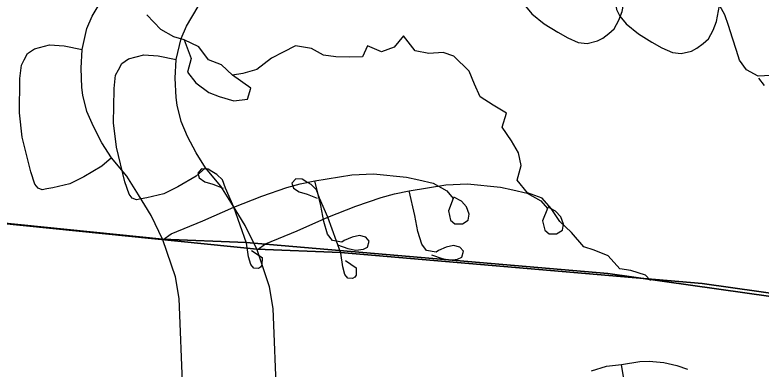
# Model space of a CAD drawing. Extents: x -38.2 to 41.9, y -4 to 24.9.
# Drawn here: x 2.926 to 3.612, y 16.466 to 16.791 of the extents above; entities that cross this region are included whole.
import ezdxf

# ---------------------------------------------------------------- set-up
doc = ezdxf.new("R2010")
doc.units = 0
for name, color, linetype in [('GM_X_City_Street', 7, 'Continuous'), ('GM_X_Interchange_Ramps', 7, 'Continuous'), ('GM_X_Interstate_Location', 7, 'Continuous'), ('GM_X_Minor_Lake', 7, 'Continuous'), ('GM_X_Minor_River', 7, 'Continuous'), ('GM_X_State_Location', 7, 'Continuous'), ('GM_X_Township_Road', 7, 'Continuous'), ('SH_Cut_Line', 7, 'Continuous')]:
    doc.layers.add(name, color=color, linetype=linetype)

msp = doc.modelspace()

# ---------------------------------------------------------------- linework, layer by layer
at = {"layer": 'GM_X_City_Street'}
msp.add_line((3.13914, 16.58152), (3.12743, 16.61466), dxfattribs=at)
for points in [[(3.40144, 16.84184), (3.39852, 16.83585), (3.39336, 16.82538), (3.39197, 16.82024), (3.39138, 16.81469), (3.39138, 16.81073), (3.39237, 16.80519), (3.39534, 16.79906), (3.40127, 16.79193), (3.41255, 16.78264), (3.42501, 16.77511), (3.43411, 16.76997), (3.4438, 16.76561), (3.45192, 16.76462), (3.4614, 16.767), (3.46636, 16.76957), (3.47189, 16.77392), (3.47684, 16.77828), (3.48119, 16.7862), (3.48416, 16.79411), (3.487, 16.80867)], [(3.62627, 16.73551), (3.60907, 16.73486), (3.5982, 16.74054), (3.59187, 16.74931), (3.58896, 16.7584), (3.58555, 16.76957), (3.58167, 16.7812), (3.57825, 16.79101), (3.57369, 16.79921), (3.56663, 16.81038), (3.55626, 16.8254)], [(2.93099, 16.73159), (2.93101, 16.73268), (2.93231, 16.74488), (2.93491, 16.74982), (2.93802, 16.75553), (2.94425, 16.75968), (2.95826, 16.76358), (2.9715, 16.76254), (2.98811, 16.75917)], [(2.95578, 16.63132), (2.95151, 16.63062), (2.94762, 16.63192), (2.94477, 16.63582), (2.94088, 16.64698), (2.93309, 16.67866), (2.93049, 16.70099), (2.93099, 16.73159)], [(3.6094, 16.73291), (3.61459, 16.72609)], [(3.01502, 16.65985), (3.00628, 16.65218), (2.98967, 16.64231), (2.97669, 16.63608), (2.96112, 16.63218), (2.95578, 16.63132)], [(3.12743, 16.61466), (3.11978, 16.63192), (3.11695, 16.63977), (3.11193, 16.64447), (3.10723, 16.6473), (3.10378, 16.6495), (3.09782, 16.64981), (3.09437, 16.64573), (3.09563, 16.64134), (3.10096, 16.63789), (3.10817, 16.63569), (3.11758, 16.63192)], [(3.06229, 16.58471), (3.07004, 16.59019), (3.09908, 16.60216), (3.12743, 16.61466), (3.15302, 16.62471), (3.17623, 16.63255), (3.18846, 16.63601), (3.20195, 16.63883), (3.23582, 16.64416), (3.25558, 16.6451), (3.286, 16.64196), (3.29729, 16.63977), (3.31046, 16.63663), (3.32301, 16.62942), (3.32897, 16.62252), (3.32457, 16.61122), (3.32646, 16.60274), (3.33053, 16.59929), (3.33743, 16.59929), (3.34277, 16.60274), (3.3437, 16.60808), (3.34119, 16.61498), (3.33649, 16.62), (3.32959, 16.62377)], [(3.22265, 16.58015), (3.23222, 16.57657), (3.23954, 16.57519), (3.24646, 16.57597), (3.25024, 16.57796), (3.25181, 16.58329), (3.24868, 16.58705), (3.24272, 16.58863), (3.23613, 16.58705), (3.22892, 16.58392), (3.22673, 16.58235), (3.21794, 16.58392), (3.21355, 16.58988), (3.2101, 16.60149), (3.20728, 16.61623), (3.20195, 16.63883)], [(3.0805, 16.44636), (3.07717, 16.53069), (3.07386, 16.55063), (3.06229, 16.58471)], [(3.14357, 16.57491), (3.15346, 16.56826), (3.15331, 16.56142), (3.15207, 16.55953), (3.15008, 16.55845), (3.14572, 16.55861), (3.14296, 16.56204), (3.14106, 16.5689), (3.13914, 16.58152)], [(3.45606, 16.46452), (3.46984, 16.46879), (3.48336, 16.47038), (3.50047, 16.47316), (3.5089, 16.47345), (3.52225, 16.47209), (3.5343, 16.46927), (3.54423, 16.46599)], [(3.49834, 16.33422), (3.50143, 16.34364), (3.50164, 16.34998), (3.50122, 16.35822), (3.49768, 16.38252), (3.48734, 16.4457), (3.48336, 16.47038)]]:
    msp.add_lwpolyline(points, dxfattribs=at)
at = {"layer": 'GM_X_Interchange_Ramps'}
for points in [[(2.15692, 17.57038), (2.14864, 17.15564), (2.14843, 17.14553), (2.14848, 17.13574), (2.14895, 17.07304), (2.15212, 16.66636), (2.52277, 16.63419), (2.8019, 16.61155), (3.06207, 16.58524), (3.13892, 16.58206), (3.47102, 16.55384), (3.87433, 16.4969), (3.89084, 16.50494), (3.9086, 16.50768), (3.92382, 16.50543), (3.97781, 16.50194), (4.12565, 16.4908), (4.1951, 16.48569), (4.27379, 16.48003), (4.43147, 16.4679)], [(2.2434, 17.56119), (2.23512, 17.14645), (2.23491, 17.13634), (2.23496, 17.12655), (2.23543, 17.06385), (2.2386, 16.65717), (2.60925, 16.625), (2.88837, 16.60236), (3.14855, 16.57605), (3.22539, 16.57287), (3.5575, 16.54466), (3.9608, 16.48771), (3.97732, 16.49575), (3.99508, 16.49849), (4.0103, 16.49624), (4.06429, 16.49275), (4.21213, 16.48161), (4.28158, 16.4765), (4.36026, 16.47084)], [(4.43147, 16.4679), (4.27379, 16.48003), (4.1951, 16.48569), (4.12565, 16.4908), (3.97781, 16.50194), (3.92382, 16.50543), (3.9086, 16.50768), (3.89084, 16.50494), (3.87433, 16.4969), (3.47102, 16.55384), (3.13892, 16.58206), (3.06207, 16.58524), (2.8019, 16.61155), (2.52277, 16.63419), (2.15212, 16.66636), (2.13277, 15.83102), (2.13337, 15.49512), (2.13351, 15.41669), (2.13034, 14.17222), (2.13032, 14.16256), (2.1, 14.16362), (2.1, 14.1), (6.31263, 14.1)], [(4.36026, 16.47084), (4.28158, 16.4765), (4.21213, 16.48161), (4.06429, 16.49275), (4.0103, 16.49624), (3.99508, 16.49849), (3.97732, 16.49575), (3.9608, 16.48771), (3.5575, 16.54466), (3.22539, 16.57287), (3.14855, 16.57605), (2.88837, 16.60236), (2.60925, 16.625), (2.2386, 16.65717), (2.21925, 15.82183), (2.21985, 15.48593), (2.21999, 15.40751), (2.21682, 14.16303), (2.2168, 14.15337), (2.1, 14.15746), (2.1, 14.1), (6.39951, 14.1)]]:
    msp.add_lwpolyline(points, dxfattribs=at)
at = {"layer": 'GM_X_Interstate_Location'}
msp.add_line((3.22561, 16.57233), (3.21391, 16.60547), dxfattribs=at)
for points in [[(3.48792, 16.83265), (3.485, 16.82666), (3.47984, 16.81619), (3.47845, 16.81105), (3.47786, 16.8055), (3.47786, 16.80155), (3.47885, 16.796), (3.48182, 16.78987), (3.48775, 16.78274), (3.49902, 16.77345), (3.51149, 16.76592), (3.52058, 16.76078), (3.53028, 16.75642), (3.53839, 16.75543), (3.54788, 16.75781), (3.55283, 16.76038), (3.55837, 16.76474), (3.56332, 16.76909), (3.56767, 16.77701), (3.57064, 16.78492), (3.57348, 16.79948)], [(3.01747, 16.7224), (3.01749, 16.72349), (3.01879, 16.73569), (3.02138, 16.74063), (3.0245, 16.74634), (3.03073, 16.75049), (3.04474, 16.75439), (3.05798, 16.75335), (3.07459, 16.74998)], [(3.04226, 16.62213), (3.03799, 16.62144), (3.0341, 16.62273), (3.03124, 16.62663), (3.02735, 16.6378), (3.01957, 16.66947), (3.01697, 16.69181), (3.01747, 16.7224)], [(3.1015, 16.65066), (3.09276, 16.64299), (3.07615, 16.63312), (3.06317, 16.62689), (3.0476, 16.62299), (3.04226, 16.62213)], [(3.21391, 16.60547), (3.20625, 16.62273), (3.20343, 16.63058), (3.19841, 16.63529), (3.19371, 16.63811), (3.19026, 16.64031), (3.1843, 16.64062), (3.18085, 16.63654), (3.18211, 16.63215), (3.18744, 16.6287), (3.19465, 16.6265), (3.20406, 16.62273)], [(3.14877, 16.57552), (3.15652, 16.581), (3.18556, 16.59297), (3.21391, 16.60547), (3.2395, 16.61552), (3.26271, 16.62336), (3.27494, 16.62682), (3.28842, 16.62964), (3.32229, 16.63497), (3.34205, 16.63591), (3.37248, 16.63278), (3.38377, 16.63058), (3.39694, 16.62744), (3.40948, 16.62023), (3.41544, 16.61333), (3.41105, 16.60203), (3.41293, 16.59355), (3.41701, 16.59011), (3.42391, 16.59011), (3.42924, 16.59355), (3.43018, 16.59889), (3.42767, 16.6058), (3.42297, 16.61081), (3.41607, 16.61458)], [(3.30913, 16.57096), (3.3187, 16.56738), (3.32602, 16.566), (3.33294, 16.56679), (3.33672, 16.56877), (3.33829, 16.5741), (3.33516, 16.57786), (3.3292, 16.57944), (3.32261, 16.57786), (3.3154, 16.57473), (3.3132, 16.57316), (3.30442, 16.57473), (3.30003, 16.58069), (3.29658, 16.5923), (3.29375, 16.60704), (3.28842, 16.62964)], [(3.16698, 16.43717), (3.16365, 16.5215), (3.16033, 16.54144), (3.14877, 16.57552)], [(3.23004, 16.56572), (3.23994, 16.55907), (3.23979, 16.55223), (3.23855, 16.55034), (3.23656, 16.54926), (3.2322, 16.54942), (3.22944, 16.55285), (3.22754, 16.55971), (3.22561, 16.57233)]]:
    msp.add_lwpolyline(points, dxfattribs=at)
at = {"layer": 'GM_X_Minor_Lake'}
for points in [[(3.08193, 16.76808), (3.08834, 16.75098), (3.08489, 16.73846), (3.09245, 16.72856), (3.10458, 16.7198), (3.11406, 16.71597), (3.12733, 16.71213), (3.13987, 16.71362), (3.14293, 16.72386), (3.12626, 16.73568)], [(3.12626, 16.73568), (3.11603, 16.7452), (3.10428, 16.74979), (3.0952, 16.76159), (3.08193, 16.76808)]]:
    msp.add_lwpolyline(points, dxfattribs=at)
at = {"layer": 'GM_X_Minor_River'}
msp.add_lwpolyline([(3.51013, 16.54727), (3.5054, 16.5523), (3.49213, 16.55652), (3.48188, 16.55807), (3.47128, 16.56987), (3.45839, 16.57522), (3.44891, 16.57829), (3.43755, 16.59123), (3.42695, 16.60152), (3.41901, 16.61331), (3.41068, 16.62283), (3.39703, 16.62781), (3.38757, 16.63922), (3.39141, 16.65288), (3.38878, 16.66428), (3.38236, 16.67531), (3.37404, 16.68787), (3.37787, 16.70077), (3.36574, 16.70802), (3.35361, 16.71565), (3.34833, 16.72743), (3.34343, 16.73922), (3.32942, 16.75293), (3.31955, 16.75638), (3.30665, 16.75565), (3.29412, 16.75797), (3.28315, 16.77167), (3.27477, 16.76144), (3.26299, 16.75692), (3.2501, 16.76265), (3.24551, 16.75242), (3.23412, 16.75207), (3.22122, 16.75249), (3.20983, 16.75404), (3.19884, 16.76015), (3.18404, 16.76247), (3.17263, 16.75681), (3.16199, 16.75114), (3.14867, 16.74093), (3.13575, 16.73717), (3.12626, 16.73568), (3.11603, 16.7452), (3.10428, 16.74979), (3.0952, 16.76159), (3.08193, 16.76808), (3.07244, 16.77077), (3.06032, 16.77764), (3.04744, 16.79097)], dxfattribs=at)
at = {"layer": 'GM_X_State_Location'}
msp.add_lwpolyline([(3.14877, 16.57552), (3.13788, 16.59764), (3.12628, 16.61677), (3.11559, 16.63382), (3.1015, 16.65066), (3.09276, 16.66428), (3.08497, 16.67935), (3.079, 16.6931), (3.07537, 16.70817), (3.07433, 16.71518), (3.07355, 16.73283), (3.07459, 16.74998), (3.079, 16.76919), (3.08394, 16.78062), (3.09465, 16.79866)], dxfattribs=at)
at = {"layer": 'GM_X_Township_Road'}
msp.add_lwpolyline([(3.06229, 16.58471), (3.05141, 16.60683), (3.0398, 16.62596), (3.02912, 16.64301), (3.01502, 16.65985), (3.00628, 16.67347), (2.9985, 16.68854), (2.99252, 16.70229), (2.9889, 16.71736), (2.98785, 16.72437), (2.98708, 16.74202), (2.98811, 16.75917), (2.99252, 16.77838), (2.99746, 16.78981), (3.00817, 16.80785)], dxfattribs=at)
at = {"layer": 'SH_Cut_Line'}
for points in [[(2.15692, 17.57038), (2.14864, 17.15564), (2.14843, 17.14553), (2.14848, 17.13574), (2.14895, 17.07304), (2.15212, 16.66636), (2.52277, 16.63419), (2.8019, 16.61155), (3.06207, 16.58524), (3.13892, 16.58206), (3.47102, 16.55384), (3.87433, 16.4969), (3.89084, 16.50494), (3.9086, 16.50768), (3.92382, 16.50543), (3.97781, 16.50194), (4.12565, 16.4908), (4.1951, 16.48569), (4.27379, 16.48003), (4.43147, 16.4679)], [(4.43147, 16.4679), (4.27379, 16.48003), (4.1951, 16.48569), (4.12565, 16.4908), (3.97781, 16.50194), (3.92382, 16.50543), (3.9086, 16.50768), (3.89084, 16.50494), (3.87433, 16.4969), (3.47102, 16.55384), (3.13892, 16.58206), (3.06207, 16.58524), (2.8019, 16.61155), (2.52277, 16.63419), (2.15212, 16.66636), (2.13277, 15.83102), (2.13337, 15.49512), (2.13351, 15.41669), (2.13034, 14.17222), (2.13032, 14.16256), (2.1, 14.16362), (2.1, 14.1), (8.9, 14.1)]]:
    msp.add_lwpolyline(points, dxfattribs=at)

doc.saveas('drawing.dxf')
